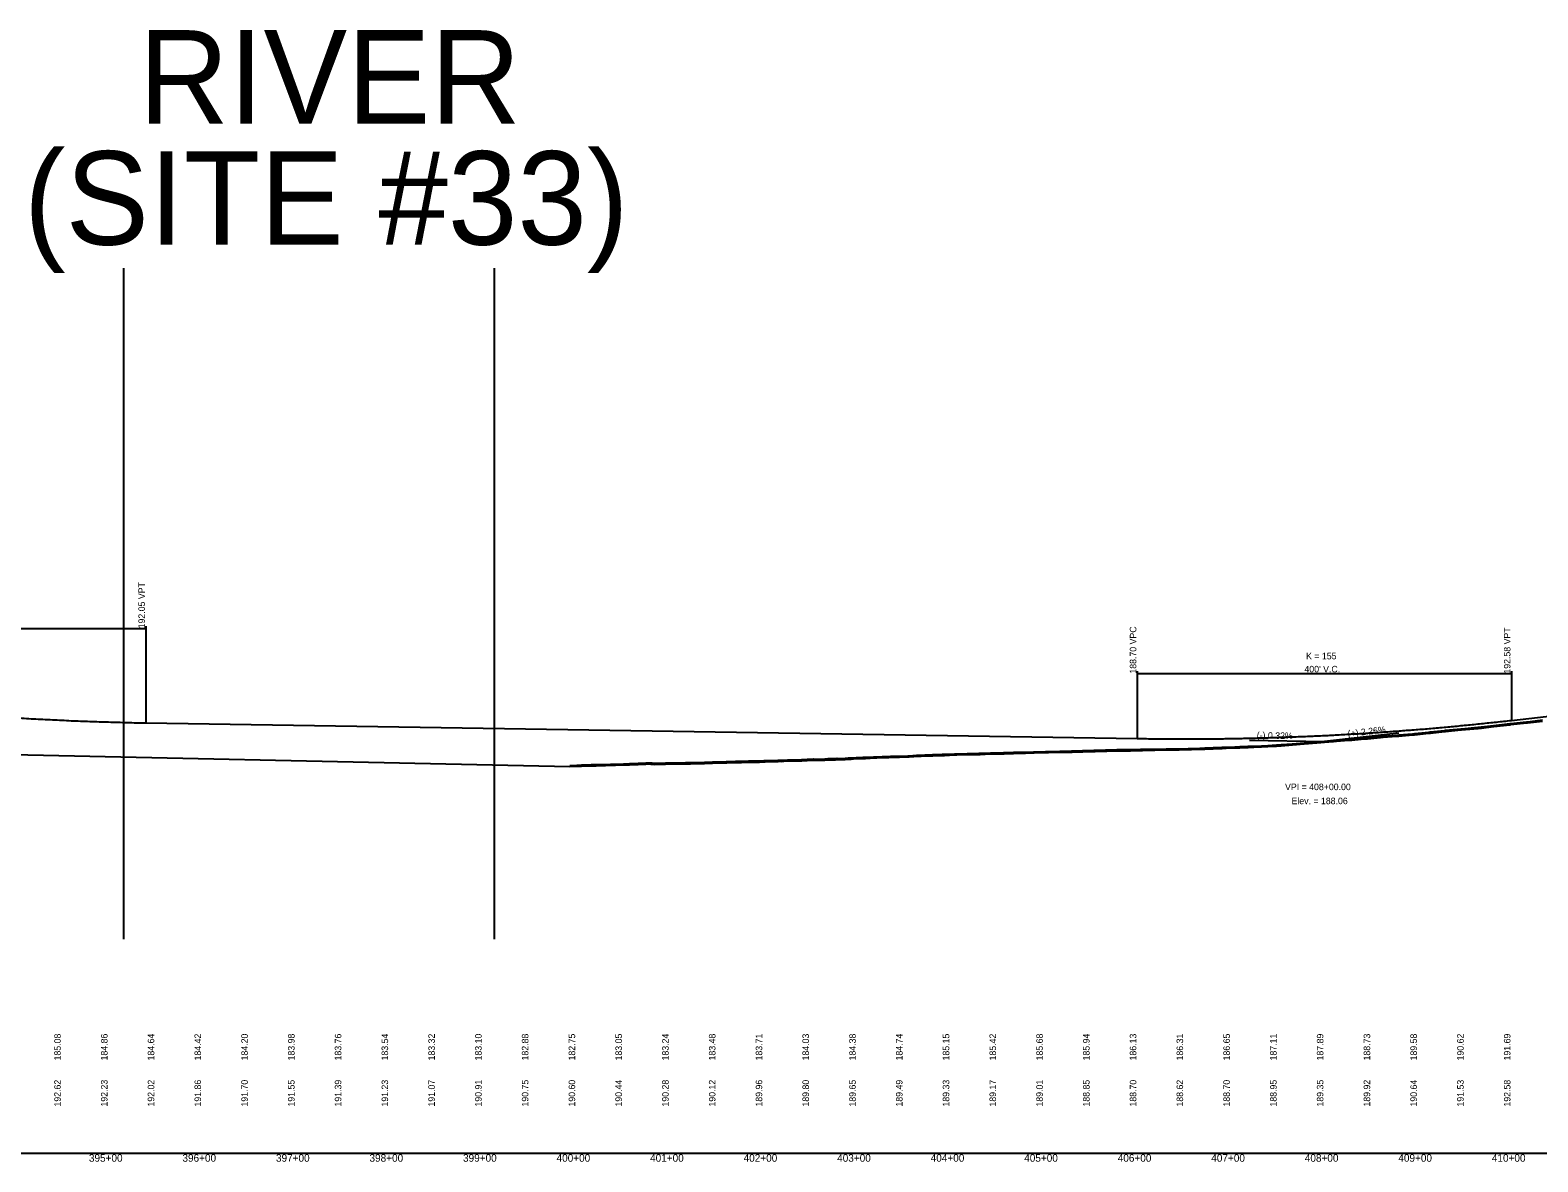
# Model space of a CAD drawing. Extents: x 1838386 to 1955906, y 719739 to 834437.
# Drawn here: x 1917779 to 1919391, y 830495 to 831705 of the extents above; entities that cross this region are included whole.
import ezdxf

# ---------------------------------------------------------------- set-up
doc = ezdxf.new("R2010")
doc.units = 0
for name, color, linetype in [('RD_DDB_GradeTX', 7, 'Continuous'), ('RD_DDB_Profile_EX', 7, 'Continuous'), ('RD_DDB_Profile_Lbl', 7, 'Continuous'), ('RD_DDB_Profile_PR', 7, 'Continuous'), ('RD_DDB_StaTX', 7, 'Continuous'), ('RD_DDB_StripGrade', 7, 'Continuous'), ('RD_DDB_VCLbl', 7, 'Continuous'), ('RD_GPK_Profile_Cell', 7, 'Continuous'), ('RD_Sketch1', 7, 'Continuous')]:
    doc.layers.add(name, color=color, linetype=linetype)

msp = doc.modelspace()

# ---------------------------------------------------------------- linework, layer by layer
at = {"layer": 'RD_DDB_GradeTX'}
for p in [(1919242.6, 830953.6), (1919083.1, 830945.9)]:
    msp.add_line(p, (1919163.1, 830944.6), dxfattribs=at)
at = {"layer": 'RD_DDB_Profile_EX'}
for points in [[(1918729.7, 830928.8), (1918731.9, 830928.9), (1918742.6, 830929.3), (1918744.5, 830929.4), (1918754.5, 830929.7), (1918755.3, 830929.8), (1918756.9, 830929.8), (1918767.7, 830930.2), (1918769.1, 830930.2), (1918770.3, 830930.3), (1918781.3, 830930.6), (1918782.6, 830930.6), (1918793.7, 830930.9), (1918795, 830930.9), (1918806.1, 830931.3), (1918807.1, 830931.3), (1918820, 830931.5), (1918820.6, 830931.5), (1918830.8, 830931.8), (1918830.9, 830931.8), (1918843.6, 830932.1), (1918852.4, 830932.4), (1918852.7, 830932.4), (1918864.9, 830932.7), (1918865, 830932.7), (1918866.1, 830932.8), (1918868.1, 830932.8), (1918868.3, 830932.8), (1918880.5, 830933.1), (1918880.8, 830933.2), (1918892.8, 830933.3), (1918893.4, 830933.3), (1918904.7, 830933.7), (1918905.6, 830933.8), (1918916.7, 830934.1), (1918918.2, 830934.1), (1918929, 830934.4), (1918930.4, 830934.4), (1918941.1, 830934.6), (1918943, 830934.6), (1918953.9, 830934.8), (1918956, 830934.8), (1918966.4, 830935), (1918968.6, 830935.1), (1918979, 830935.2), (1918981.8, 830935.3), (1918994.1, 830935.6), (1918996.4, 830935.6), (1919003.6, 830935.6), (1919008, 830935.7), (1919017.5, 830936), (1919020.9, 830936.1), (1919030.1, 830936.4), (1919035.3, 830936.5), (1919044.2, 830936.8), (1919053.7, 830937.2), (1919058.1, 830937.4), (1919067.3, 830937.7), (1919072.8, 830937.9), (1919081.5, 830938.3), (1919087.8, 830938.5), (1919096, 830938.8), (1919102.6, 830939.2), (1919112, 830939.8), (1919116.9, 830940.1), (1919128.9, 830941), (1919141.6, 830942), (1919146.1, 830942.4), (1919159.2, 830943.5), (1919163.3, 830943.8), (1919172.8, 830944.6), (1919176.2, 830944.9), (1919189, 830945.9), (1919192.6, 830946.2), (1919206.1, 830947.4), (1919209.4, 830947.6), (1919223.2, 830948.8), (1919226.1, 830949.1), (1919240.3, 830950.2), (1919242.8, 830950.4), (1919257.5, 830951.7), (1919259.6, 830951.9), (1919274.9, 830953.4), (1919276.5, 830953.6), (1919291.6, 830955.2), (1919292.7, 830955.3), (1919309, 830957), (1919309.7, 830957.1), (1919327.5, 830958.6), (1919327.6, 830958.6), (1919331.3, 830959), (1919344, 830960.5), (1919344.2, 830960.6), (1919361.5, 830962.6), (1919362.3, 830962.7), (1919379.6, 830964.5), (1919380.4, 830964.6), (1919396.4, 830966.5)], [(1917660.7, 830933), (1918356.5, 830917.8), (1918363.9, 830918.1), (1918364, 830918.1), (1918368.9, 830918.3), (1918379.3, 830918.6), (1918384.5, 830918.7), (1918394.4, 830919), (1918399.8, 830919.2), (1918405.2, 830919.3), (1918414, 830919.6), (1918420.2, 830919.8), (1918429.3, 830920), (1918437.8, 830920.4), (1918441.2, 830920.6), (1918442.7, 830920.6), (1918442.8, 830920.6), (1918443, 830920.5), (1918444.5, 830920.5), (1918447.3, 830920.2), (1918453.1, 830920.3), (1918458.5, 830920.4), (1918466.1, 830920.6), (1918471.5, 830920.6), (1918480.1, 830920.7), (1918485.4, 830920.9), (1918490.9, 830921), (1918498.4, 830921.1), (1918500.5, 830921.2), (1918503.3, 830921.4), (1918509, 830921.6), (1918514.9, 830921.7), (1918518.9, 830921.7), (1918520.1, 830921.8), (1918523.8, 830921.8), (1918525.1, 830922.1), (1918528.5, 830922.1), (1918529.2, 830922.1), (1918533.5, 830922.2), (1918536.8, 830922.3), (1918539.9, 830922.3), (1918547.5, 830922.5), (1918550.1, 830922.6), (1918552.1, 830922.6), (1918558, 830922.7), (1918559.2, 830922.7), (1918563, 830922.8), (1918564.3, 830922.9), (1918564.5, 830923), (1918564.8, 830923.1), (1918564.9, 830923), (1918565.4, 830923), (1918572.1, 830923.1), (1918572.6, 830923.1), (1918578.9, 830923.3), (1918579.9, 830923.5), (1918582.3, 830923.4), (1918585.3, 830923.5), (1918591, 830923.8), (1918592.2, 830923.9), (1918594.6, 830923.8), (1918597.6, 830923.9), (1918603.5, 830923.9), (1918604.6, 830924.1), (1918606.9, 830924.2), (1918610.2, 830924.3), (1918615.9, 830924.6), (1918617.3, 830924.7), (1918619.5, 830924.6), (1918625.7, 830924.6), (1918628.7, 830924.7), (1918629.7, 830924.9), (1918632.1, 830925.1), (1918635, 830925.1), (1918637.8, 830925.2), (1918640.5, 830925.2), (1918642.2, 830925.4), (1918644.5, 830925.3), (1918650.9, 830925.5), (1918653.5, 830925.6), (1918654.4, 830925.8), (1918657.2, 830925.9), (1918659.6, 830926.1), (1918669.6, 830926.5), (1918672.6, 830926.6), (1918682.5, 830927), (1918684.8, 830927.1), (1918694.7, 830927.4), (1918697.3, 830927.5), (1918706, 830927.8), (1918708.7, 830927.8), (1918719.1, 830928.2), (1918729.7, 830928.8)]]:
    msp.add_lwpolyline(points, dxfattribs=at)
at = {"layer": 'RD_DDB_Profile_PR'}
for p, q in [((1919363.1, 830967.2), (1919625.2, 830996.8)), ((1917903.1, 830964.6), (1918963.1, 830947.8))]:
    msp.add_line(p, q, dxfattribs=at)
for points in [[(1917403.1, 831015.6), (1917413.1, 831013.8), (1917423.1, 831011.9), (1917433.1, 831010.1), (1917443.1, 831008.4), (1917453.1, 831006.6), (1917463.1, 831005), (1917473.1, 831003.3), (1917483.1, 831001.7), (1917493.1, 831000.1), (1917503.1, 830998.5), (1917513.1, 830997), (1917523.1, 830995.5), (1917533.1, 830994.1), (1917543.1, 830992.6), (1917553.1, 830991.3), (1917563.1, 830989.9), (1917573.1, 830988.6), (1917583.1, 830987.3), (1917593.1, 830986.1), (1917603.1, 830984.8), (1917613.1, 830983.7), (1917623.1, 830982.5), (1917633.1, 830981.4), (1917643.1, 830980.3), (1917653.1, 830979.3), (1917663.1, 830978.3), (1917673.1, 830977.3), (1917683.1, 830976.4), (1917693.1, 830975.5), (1917703.1, 830974.6), (1917713.1, 830973.8), (1917723.1, 830973), (1917733.1, 830972.2), (1917743.1, 830971.5), (1917753.1, 830970.8), (1917763.1, 830970.2), (1917773.1, 830969.5), (1917783.1, 830968.9), (1917793.1, 830968.4), (1917803.1, 830967.9), (1917813.1, 830967.4), (1917823.1, 830966.9), (1917833.1, 830966.5), (1917843.1, 830966.1), (1917853.1, 830965.8), (1917863.1, 830965.5), (1917873.1, 830965.2), (1917883.1, 830964.9), (1917893.1, 830964.7), (1917903.1, 830964.6)], [(1918963.1, 830947.8), (1918971.1, 830947.7), (1918979.1, 830947.6), (1918987.1, 830947.5), (1918995.1, 830947.4), (1919003.1, 830947.4), (1919011.1, 830947.4), (1919019.1, 830947.4), (1919027.1, 830947.4), (1919035.1, 830947.5), (1919043.1, 830947.5), (1919051.1, 830947.6), (1919059.1, 830947.7), (1919067.1, 830947.9), (1919075.1, 830948), (1919083.1, 830948.2), (1919091.1, 830948.4), (1919099.1, 830948.6), (1919107.1, 830948.8), (1919115.1, 830949.1), (1919123.1, 830949.4), (1919131.1, 830949.7), (1919139.1, 830950), (1919147.1, 830950.3), (1919155.1, 830950.7), (1919163.1, 830951), (1919171.1, 830951.4), (1919179.1, 830951.9), (1919187.1, 830952.3), (1919195.1, 830952.8), (1919203.1, 830953.2), (1919211.1, 830953.8), (1919219.1, 830954.3), (1919227.1, 830954.8), (1919235.1, 830955.4), (1919243.1, 830956), (1919251.1, 830956.6), (1919259.1, 830957.2), (1919267.1, 830957.8), (1919275.1, 830958.5), (1919283.1, 830959.2), (1919291.1, 830959.9), (1919299.1, 830960.6), (1919307.1, 830961.4), (1919315.1, 830962.2), (1919323.1, 830962.9), (1919331.1, 830963.8), (1919339.1, 830964.6), (1919347.1, 830965.4), (1919355.1, 830966.3), (1919363.1, 830967.2)]]:
    msp.add_spline(points, degree=3, dxfattribs=at)
at = {"layer": 'RD_DDB_VCLbl'}
for p, q in [((1917403.1, 831065.6), (1917903.1, 831065.6)), ((1917903.1, 831068.1), (1917903.1, 830964.6)), ((1918963.1, 831019.7), (1918963.1, 830947.8)), ((1918963.1, 831017.2), (1919363.1, 831017.2)), ((1919363.1, 831019.7), (1919363.1, 830967.2))]:
    msp.add_line(p, q, dxfattribs=at)
at = {"layer": 'RD_GPK_Profile_Cell'}
msp.add_line((1878363.1, 830504.3), (1926563.1, 830504.3), dxfattribs=at)
at = {"layer": 'RD_Sketch1'}
for p, q in [((1917879.6, 830733.3), (1917879.6, 831450.6)), ((1918275.9, 830733.3), (1918275.9, 831450.6))]:
    msp.add_line(p, q, dxfattribs=at)
msp.add_lwpolyline([(1918356.5, 830919), (1918363.9, 830919.3), (1918364.1, 830919.3), (1918368.9, 830919.6), (1918379.3, 830919.9), (1918384.5, 830919.9), (1918394.4, 830920.2), (1918399.8, 830920.4), (1918405.2, 830920.5), (1918413.9, 830920.8), (1918420.2, 830921), (1918429.3, 830921.3), (1918437.7, 830921.7), (1918441.1, 830921.9), (1918443.4, 830921.9), (1918443.5, 830921.7), (1918444.5, 830921.8), (1918447.3, 830921.4), (1918453.1, 830921.6), (1918458.5, 830921.7), (1918466, 830921.8), (1918471.4, 830921.9), (1918480.1, 830922), (1918485.4, 830922.1), (1918490.9, 830922.3), (1918498.4, 830922.3), (1918500.5, 830922.4), (1918503.2, 830922.6), (1918509, 830922.8), (1918514.8, 830923), (1918518.8, 830923), (1918520.1, 830923), (1918523.7, 830923.1), (1918525, 830923.3), (1918528.5, 830923.3), (1918529.1, 830923.4), (1918533.5, 830923.5), (1918536.8, 830923.5), (1918539.9, 830923.5), (1918547.4, 830923.8), (1918550.1, 830923.8), (1918552, 830923.9), (1918558, 830924), (1918559.2, 830924), (1918562.9, 830924.1), (1918564.1, 830924.2), (1918564.2, 830924.2), (1918565, 830924.4), (1918565.3, 830924.2), (1918565.4, 830924.3), (1918572, 830924.4), (1918572.5, 830924.4), (1918578.8, 830924.6), (1918579.7, 830924.7), (1918579.9, 830924.8), (1918582.3, 830924.6), (1918585.2, 830924.7), (1918589.1, 830924.9), (1918590.9, 830925), (1918592.1, 830925.1), (1918594.6, 830925.1), (1918597.6, 830925.2), (1918598.3, 830925.2), (1918603.4, 830925.2), (1918604.4, 830925.4), (1918606.9, 830925.5), (1918607.5, 830925.5), (1918610.2, 830925.6), (1918615.8, 830925.8), (1918616.6, 830925.9), (1918617.3, 830926), (1918619.5, 830925.8), (1918625.7, 830925.8), (1918625.9, 830925.8), (1918628.5, 830925.9), (1918629.5, 830926.2), (1918632.1, 830926.3), (1918634.9, 830926.3), (1918635, 830926.3), (1918637.8, 830926.4), (1918640.4, 830926.4), (1918642.2, 830926.7), (1918644.3, 830926.6), (1918644.5, 830926.6), (1918650.8, 830926.7), (1918653.3, 830926.8), (1918654.2, 830927), (1918657.1, 830927.2), (1918659.5, 830927.3), (1918662.6, 830927.4), (1918669.6, 830927.7), (1918671.8, 830927.8), (1918672.5, 830927.9), (1918681, 830928.2), (1918682.4, 830928.3), (1918684.8, 830928.3), (1918690.2, 830928.5), (1918694.6, 830928.7), (1918697.2, 830928.7), (1918699.4, 830928.8), (1918706, 830929), (1918708.6, 830929.1), (1918708.6, 830929.1), (1918717.7, 830929.4), (1918719.1, 830929.4), (1918726.9, 830929.9), (1918729.7, 830930), (1918731.8, 830930.1), (1918736.1, 830930.3), (1918742.6, 830930.5), (1918744.5, 830930.6), (1918745.3, 830930.7), (1918754.5, 830931), (1918755.2, 830931), (1918756.8, 830931.1), (1918767.7, 830931.5), (1918769, 830931.5), (1918770.2, 830931.5), (1918781.3, 830931.8), (1918782.6, 830931.8), (1918793.6, 830932.1), (1918795, 830932.2), (1918806.1, 830932.5), (1918807.1, 830932.5), (1918820, 830932.8), (1918820.6, 830932.8), (1918830.7, 830933.1), (1918830.9, 830933.1), (1918843.6, 830933.3), (1918852.3, 830933.6), (1918852.7, 830933.6), (1918864.9, 830934), (1918865, 830934), (1918866.1, 830934), (1918868.1, 830934), (1918868.2, 830934), (1918880.4, 830934.4), (1918880.7, 830934.4), (1918892.8, 830934.5), (1918893.4, 830934.6), (1918904.7, 830935), (1918905.5, 830935), (1918916.7, 830935.3), (1918918.1, 830935.4), (1918929, 830935.6), (1918930.3, 830935.7), (1918941.1, 830935.9), (1918943, 830935.9), (1918953.8, 830936), (1918956, 830936.1), (1918966.4, 830936.3), (1918968.6, 830936.3), (1918979, 830936.5), (1918981.8, 830936.6), (1918994.1, 830936.8), (1918996.4, 830936.8), (1919003.6, 830936.8), (1919007.9, 830936.9), (1919017.4, 830937.2), (1919020.8, 830937.3), (1919030.1, 830937.6), (1919035.2, 830937.7), (1919044.1, 830938.1), (1919053.6, 830938.5), (1919058.1, 830938.6), (1919067.3, 830938.9), (1919072.7, 830939.2), (1919081.4, 830939.5), (1919087.8, 830939.7), (1919096, 830940.1), (1919102.5, 830940.4), (1919111.9, 830941), (1919116.8, 830941.3), (1919128.8, 830942.3), (1919141.5, 830943.3), (1919146, 830943.7), (1919159.1, 830944.7), (1919163.2, 830945), (1919172.7, 830945.8), (1919176.1, 830946.1), (1919188.9, 830947.1), (1919192.5, 830947.4), (1919206, 830948.6), (1919209.3, 830948.9), (1919223.1, 830950.1), (1919226, 830950.3), (1919240.2, 830951.4), (1919242.7, 830951.6), (1919257.3, 830952.9), (1919259.5, 830953.1), (1919274.8, 830954.6), (1919276.4, 830954.8), (1919291.4, 830956.4), (1919292.6, 830956.6), (1919308.9, 830958.3), (1919309.6, 830958.3), (1919327.3, 830959.8), (1919327.4, 830959.8), (1919331.1, 830960.3), (1919343.8, 830961.8), (1919344, 830961.8), (1919361.4, 830963.8), (1919362.1, 830963.9), (1919379.4, 830965.7), (1919380.2, 830965.8), (1919396.2, 830967.7)], dxfattribs=at)

# ---------------------------------------------------------------- texts
at = {"layer": 'RD_DDB_GradeTX'}
for s, rotation, p in [('(-) 0.32%', 359.093, (1919090.8, 830947.8)), ('(+) 2.26%', 6.4447, (1919188.4, 830949.5))]:
    msp.add_text(s, height=7, rotation=rotation, dxfattribs=at).set_placement(p)
at = {"layer": 'RD_DDB_Profile_Lbl'}
for s, p in [('VPI = 408+00.00', (1919121.1, 830892.6)), ('Elev. = 188.06', (1919128, 830877.6))]:
    msp.add_text(s, height=7, dxfattribs=at).set_placement(p)
at = {"layer": 'RD_DDB_StaTX'}
for s, p in [('395+00', (1917842.2, 830495.3)), ('396+00', (1917942.2, 830495.3)), ('397+00', (1918042.2, 830495.3)), ('398+00', (1918142.2, 830495.3)), ('399+00', (1918242.2, 830495.3)), ('400+00', (1918342.2, 830495.3)), ('401+00', (1918442.2, 830495.3)), ('402+00', (1918542.2, 830495.3)), ('403+00', (1918642.2, 830495.3)), ('404+00', (1918742.2, 830495.3)), ('405+00', (1918842.2, 830495.3)), ('406+00', (1918942.2, 830495.3)), ('407+00', (1919042.2, 830495.3)), ('408+00', (1919142.2, 830495.3)), ('409+00', (1919242.2, 830495.3)), ('410+00', (1919342.2, 830495.3))]:
    msp.add_text(s, height=8, dxfattribs=at).set_placement(p)
at = {"layer": 'RD_DDB_StripGrade'}
for s, p in [('192.05 VPT', (1917902.1, 831065.6)), ('188.70 VPC', (1918962.1, 831017.2)), ('192.58 VPT', (1919362.1, 831017.2)), ('185.08', (1917812.1, 830603.6)), ('184.86', (1917862.1, 830603.6)), ('184.64', (1917912.1, 830603.6)), ('184.42', (1917962.1, 830603.6)), ('184.20', (1918012.1, 830603.6)), ('183.98', (1918062.1, 830603.6)), ('183.76', (1918112.1, 830603.6)), ('183.54', (1918162.1, 830603.6)), ('183.32', (1918212.1, 830603.6)), ('183.10', (1918262.1, 830603.6)), ('182.88', (1918312.1, 830603.6)), ('182.75', (1918362.1, 830603.6)), ('183.05', (1918412.1, 830603.6)), ('183.24', (1918462.1, 830603.6)), ('183.48', (1918512.1, 830603.6)), ('183.71', (1918562.1, 830603.6)), ('184.03', (1918612.1, 830603.6)), ('184.38', (1918662.1, 830603.6)), ('184.74', (1918712.1, 830603.6)), ('185.15', (1918762.1, 830603.6)), ('185.42', (1918812.1, 830603.6)), ('185.68', (1918862.1, 830603.6)), ('185.94', (1918912.1, 830603.6)), ('186.13', (1918962.1, 830603.6)), ('186.31', (1919012.1, 830603.6)), ('186.65', (1919062.1, 830603.6)), ('187.11', (1919112.1, 830603.6)), ('187.89', (1919162.1, 830603.6)), ('188.73', (1919212.1, 830603.6)), ('189.58', (1919262.1, 830603.6)), ('190.62', (1919312.1, 830603.6)), ('191.69', (1919362.1, 830603.6)), ('192.62', (1917812.1, 830554.3)), ('192.23', (1917862.1, 830554.3)), ('192.02', (1917912.1, 830554.3)), ('191.86', (1917962.1, 830554.3)), ('191.70', (1918012.1, 830554.3)), ('191.55', (1918062.1, 830554.3)), ('191.39', (1918112.1, 830554.3)), ('191.23', (1918162.1, 830554.3)), ('191.07', (1918212.1, 830554.3)), ('190.91', (1918262.1, 830554.3)), ('190.75', (1918312.1, 830554.3)), ('190.60', (1918362.1, 830554.3)), ('190.44', (1918412.1, 830554.3)), ('190.28', (1918462.1, 830554.3)), ('190.12', (1918512.1, 830554.3)), ('189.96', (1918562.1, 830554.3)), ('189.80', (1918612.1, 830554.3)), ('189.65', (1918662.1, 830554.3)), ('189.49', (1918712.1, 830554.3)), ('189.33', (1918762.1, 830554.3)), ('189.17', (1918812.1, 830554.3)), ('189.01', (1918862.1, 830554.3)), ('188.85', (1918912.1, 830554.3)), ('188.70', (1918962.1, 830554.3)), ('188.62', (1919012.1, 830554.3)), ('188.70', (1919062.1, 830554.3)), ('188.95', (1919112.1, 830554.3)), ('189.35', (1919162.1, 830554.3)), ('189.92', (1919212.1, 830554.3)), ('190.64', (1919262.1, 830554.3)), ('191.53', (1919312.1, 830554.3)), ('192.58', (1919362.1, 830554.3))]:
    msp.add_text(s, height=7, rotation=90, dxfattribs=at).set_placement(p)
at = {"layer": 'RD_DDB_VCLbl'}
for s, p in [('K = 155', (1919143.6, 831032.5)), ("400' V.C.", (1919141.8, 831018.5))]:
    msp.add_text(s, height=7, dxfattribs=at).set_placement(p)
at = {"layer": 'RD_Sketch1'}
for s, p in [('RIVER', (1917895.3, 831605.2)), ('(SITE #33)', (1917772.7, 831475.8))]:
    msp.add_text(s, height=100, dxfattribs=at).set_placement(p)

doc.saveas('drawing.dxf')
